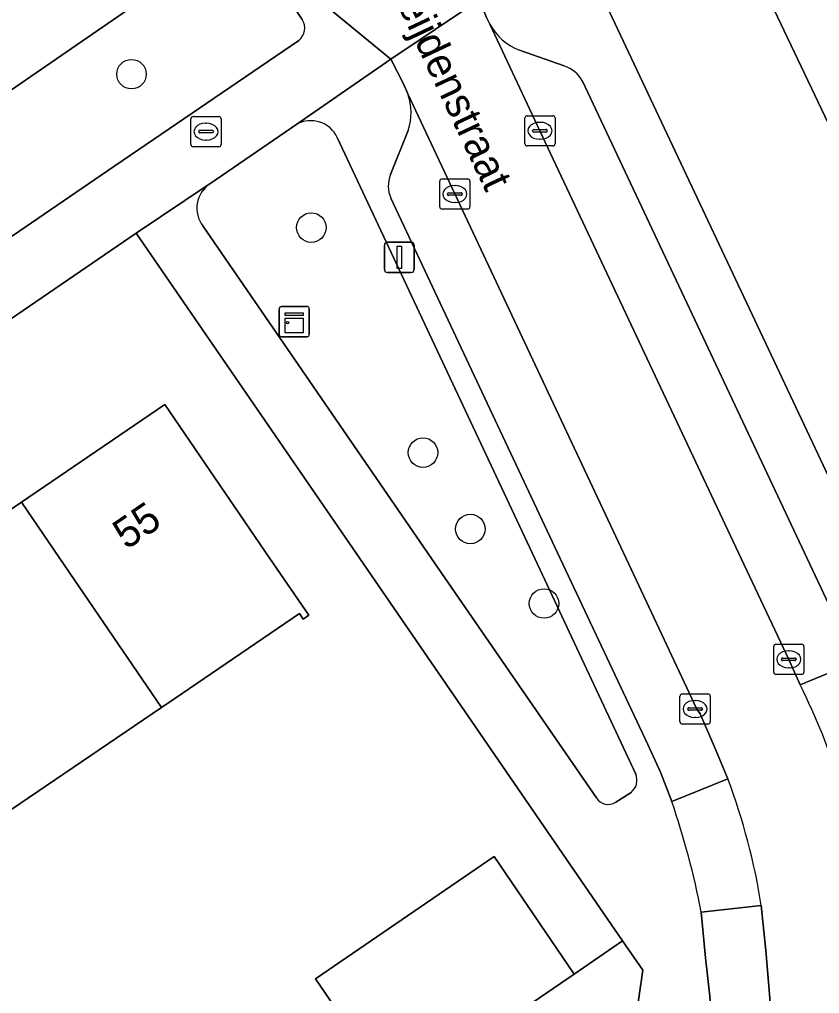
# Model space of a CAD drawing. Extents: x 158086 to 159499, y 382904 to 383981.
# Drawn here: x 158436.95 to 158463.47, y 383485.58 to 383517.86 of the extents above; entities that cross this region are included whole.
import ezdxf

# ---------------------------------------------------------------- set-up
doc = ezdxf.new("R2010")
doc.units = 0
for name, color, linetype in [('IMGEO_Berm_groen', 7, 'Continuous'), ('IMGEO_Boom', 7, 'Continuous'), ('IMGEO_Brandkraan', 7, 'Continuous'), ('IMGEO_Erf', 7, 'Continuous'), ('IMGEO_Fietspad_gesloten', 7, 'Continuous'), ('IMGEO_Groenvoorziening', 7, 'Continuous'), ('IMGEO_Kast', 7, 'Continuous'), ('IMGEO_Kolk', 7, 'Continuous'), ('IMGEO_Lichtmast', 7, 'Continuous'), ('IMGEO_Openbare_ruimte_label', 7, 'Continuous'), ('IMGEO_Pand', 7, 'Continuous'), ('IMGEO_Pand_nummerreeks', 7, 'Continuous'), ('IMGEO_Parkeervlak_open', 7, 'Continuous'), ('IMGEO_Rijbaan_lokaal_open', 7, 'Continuous'), ('IMGEO_Voetpad_open', 7, 'Continuous')]:
    doc.layers.add(name, color=color, linetype=linetype)

msp = doc.modelspace()

# ---------------------------------------------------------------- linework, layer by layer
at = {"layer": 'IMGEO_Berm_groen'}
for points in [[(158445.933, 383521.775), (158444.263, 383520.715), (158443.607, 383520.298), (158436.47, 383515.388), (158427.887, 383509.53), (158424.552, 383506.994), (158420.474, 383503.76), (158415.949, 383500), (158407.038, 383492.595), (158406.477, 383492.138)], [(158446.318, 383517.861), (158445.935, 383518.444), (158445.43, 383519.13)], [(158439.869, 383512.85), (158446.209, 383517.165)], [(158400.827, 383486.161), (158421.071, 383500), (158439.869, 383512.85)]]:
    msp.add_lwpolyline(points, dxfattribs=at)
msp.add_arc((158445.877, 383517.574), 0.527, 309.1195, 33.079, dxfattribs=at)
at = {"layer": 'IMGEO_Boom'}
for centre in [(158440.663, 383516.049), (158446.623, 383510.965), (158450.325, 383503.509), (158451.897, 383500.976), (158454.339, 383498.507)]:
    msp.add_circle(centre, 0.489, dxfattribs=at)
at = {"layer": 'IMGEO_Brandkraan'}
for p, q in [((158442.634, 383513.719), (158442.634, 383514.571)), ((158442.709, 383514.645), (158443.561, 383514.645)), ((158443.635, 383514.571), (158443.635, 383513.719)), ((158442.893, 383514.139), (158442.893, 383514.151)), ((158442.936, 383514.188), (158443.334, 383514.188)), ((158443.122, 383514.425), (158443.147, 383514.425)), ((158443.377, 383514.151), (158443.377, 383514.139)), ((158443.331, 383514.102), (158442.933, 383514.102)), ((158443.145, 383513.865), (158443.12, 383513.865)), ((158443.561, 383513.645), (158442.709, 383513.645))]:
    msp.add_line(p, q, dxfattribs=at)
for points in [[(158442.634, 383513.719), (158442.634, 383514.571)], [(158442.709, 383514.645), (158443.561, 383514.645)], [(158443.635, 383514.571), (158443.635, 383513.719)], [(158443.561, 383513.645), (158442.709, 383513.645)]]:
    msp.add_lwpolyline(points, dxfattribs=at)
for centre, radius, start, end in [((158442.711, 383514.569), 0.0765, 91.552, 178.448), ((158442.711, 383514.569), 0.0765, 91.552, 178.448), ((158443.559, 383514.569), 0.0765, 1.552, 88.448), ((158443.559, 383514.569), 0.0765, 1.552, 88.448), ((158442.933, 383514.148), 0.0403, 85.8775, 175.7526), ((158443.338, 383514.15), 0.0386, 1.7309, 96.639), ((158442.93, 383514.138), 0.0366, 178.938, 274.7102), ((158443.334, 383514.145), 0.043, 264.8664, 352.4533), ((158442.711, 383513.721), 0.0765, 181.552, 268.448), ((158442.711, 383513.721), 0.0765, 181.552, 268.448), ((158443.559, 383513.721), 0.0765, 271.552, 358.448), ((158443.559, 383513.721), 0.0765, 271.552, 358.448)]:
    msp.add_arc(centre, radius, start, end, dxfattribs=at)
for centre, major_axis, ratio, start_param, end_param in [((158443.121, 383514.145), (-0.387, 0.002), 0.722429, 4.712389, 7.853982), ((158443.146, 383514.145), (-0.39, 0.002), 0.717154, 1.570796, 4.712389)]:
    msp.add_ellipse(centre, major_axis=major_axis, ratio=ratio, start_param=start_param, end_param=end_param, dxfattribs=at)
at = {"layer": 'IMGEO_Erf'}
for points in [[(158487.673, 383514.502), (158486.641, 383516.498), (158490.955, 383518.727), (158488.472, 383523.495), (158484.459, 383521.405), (158483.509, 383523.23), (158481.67, 383526.761), (158486.043, 383529.039), (158484.279, 383532.426), (158480.524, 383537.906), (158455.321, 383520.637), (158465.054, 383500), (158466.286, 383497.387)], [(158436.278, 383473.529), (158441.318, 383477.112), (158438.876, 383480.691), (158442.789, 383483.374), (158445.214, 383479.82), (158449.202, 383482.491), (158446.757, 383486.074), (158452.689, 383490.119), (158455.342, 383486.23), (158456.942, 383487.33), (158448.233, 383500), (158440.823, 383510.78), (158425.055, 383500)], [(158434.26, 383500), (158437.013, 383501.871), (158441.769, 383505.105), (158445.251, 383500), (158446.536, 383498.116), (158446.355, 383497.993), (158446.231, 383498.175), (158442.099, 383495.361), (158441.652, 383495.057), (158436.662, 383491.666)]]:
    msp.add_lwpolyline(points, dxfattribs=at)
msp.add_lwpolyline([(158474.05, 383513.046), (158476.001, 383508.946), (158478.001, 383504.743), (158478.2, 383504.836), (158478.285, 383504.655), (158474.745, 383502.971), (158470.23, 383500.822), (158468.144, 383505.206), (158466.192, 383509.306), (158463.987, 383513.939), (158461.621, 383518.911), (158469.675, 383522.746), (158469.761, 383522.566), (158469.563, 383522.472), (158471.712, 383517.958), (158471.845, 383517.679)], close=True, dxfattribs=at)
at = {"layer": 'IMGEO_Fietspad_gesloten'}
msp.add_lwpolyline([(158406.477, 383492.138), (158407.038, 383492.595), (158415.949, 383500), (158420.474, 383503.76), (158424.552, 383506.994), (158427.887, 383509.53), (158436.47, 383515.388), (158443.607, 383520.298), (158444.263, 383520.715), (158445.933, 383521.775), (158446.621, 383522.245), (158446.476, 383522.514), (158500, 383559.162), (158541.26, 383587.412), (158544.075, 383589.339), (158618.844, 383640.502), (158640.443, 383655.157), (158646.899, 383659.567), (158648.236, 383660.378)], dxfattribs=at)
at = {"layer": 'IMGEO_Groenvoorziening'}
for points in [[(158446.147, 383514.393), (158443.265, 383512.415)], [(158457.382, 383492.855), (158454.03, 383500), (158447.485, 383513.953)], [(158443.027, 383511.019), (158450.612, 383500), (158456.073, 383492.066)], [(158456.717, 383491.923), (158457.223, 383492.25)]]:
    msp.add_lwpolyline(points, dxfattribs=at)
for centre, radius, start, end in [((158446.606, 383513.534), 0.974, 25.505, 118.0882), ((158443.802, 383511.605), 0.972, 123.5431, 217.1066), ((158456.893, 383492.66), 0.527, 308.8309, 21.7193), ((158456.467, 383492.32), 0.469, 212.7743, 302.1869)]:
    msp.add_arc(centre, radius, start, end, dxfattribs=at)
at = {"layer": 'IMGEO_Kast'}
for p, q in [((158445.632, 383508.349), (158446.473, 383508.349)), ((158446.473, 383508.349), (158445.632, 383508.349)), ((158445.557, 383507.424), (158445.557, 383508.265)), ((158445.557, 383508.265), (158445.557, 383507.424)), ((158446.557, 383508.274), (158446.557, 383507.433)), ((158446.557, 383507.433), (158446.557, 383508.274)), ((158446.482, 383507.349), (158445.641, 383507.349)), ((158445.641, 383507.349), (158446.482, 383507.349))]:
    msp.add_line(p, q, dxfattribs=at)
for points in [[(158445.752, 383508.139), (158446.352, 383508.139), (158446.352, 383508.054), (158445.752, 383508.054), (158445.752, 383508.139)], [(158445.752, 383507.964), (158446.352, 383507.964), (158446.352, 383507.475), (158445.752, 383507.475), (158445.752, 383507.964)]]:
    msp.add_lwpolyline(points, dxfattribs=at)
msp.add_circle((158445.836, 383507.813), 0.0377, dxfattribs=at)
for centre, start, end in [((158445.635, 383508.271), 92.4484, 184.2845), ((158445.635, 383508.271), 92.4484, 184.2845), ((158446.479, 383508.271), 2.4484, 94.2845), ((158446.479, 383508.271), 2.4484, 94.2845), ((158445.635, 383507.427), 182.4484, 274.2845), ((158445.635, 383507.427), 182.4484, 274.2845), ((158446.479, 383507.427), 272.4484, 4.2845), ((158446.479, 383507.427), 272.4484, 4.2845)]:
    msp.add_arc(centre, 0.0779, start, end, dxfattribs=at)
at = {"layer": 'IMGEO_Kolk'}
for p, q in [((158453.701, 383513.747), (158453.701, 383514.599)), ((158453.776, 383514.673), (158454.628, 383514.673)), ((158454.702, 383514.599), (158454.702, 383513.747)), ((158453.96, 383514.167), (158453.96, 383514.179)), ((158454.003, 383514.216), (158454.401, 383514.216)), ((158454.189, 383514.453), (158454.214, 383514.453)), ((158454.444, 383514.179), (158454.444, 383514.167)), ((158454.398, 383514.13), (158454, 383514.13)), ((158454.212, 383513.893), (158454.187, 383513.893)), ((158454.628, 383513.673), (158453.776, 383513.673)), ((158450.956, 383512.577), (158451.808, 383512.577)), ((158450.881, 383511.651), (158450.881, 383512.503)), ((158451.369, 383512.357), (158451.394, 383512.357)), ((158451.882, 383512.503), (158451.882, 383511.651)), ((158451.14, 383512.071), (158451.14, 383512.083)), ((158451.578, 383512.034), (158451.18, 383512.034)), ((158451.183, 383512.12), (158451.581, 383512.12)), ((158451.624, 383512.083), (158451.624, 383512.071)), ((158451.808, 383511.577), (158450.956, 383511.577)), ((158451.392, 383511.797), (158451.367, 383511.797)), ((158461.952, 383496.232), (158461.952, 383497.084)), ((158462.027, 383497.158), (158462.879, 383497.158)), ((158462.953, 383497.084), (158462.953, 383496.232)), ((158462.44, 383496.938), (158462.465, 383496.938)), ((158462.211, 383496.652), (158462.211, 383496.664)), ((158462.649, 383496.615), (158462.251, 383496.615)), ((158462.254, 383496.701), (158462.652, 383496.701)), ((158462.695, 383496.664), (158462.695, 383496.652)), ((158462.879, 383496.158), (158462.027, 383496.158)), ((158462.463, 383496.378), (158462.438, 383496.378)), ((158458.845, 383494.586), (158458.845, 383495.438)), ((158458.92, 383495.512), (158459.772, 383495.512)), ((158459.846, 383495.438), (158459.846, 383494.586)), ((158459.333, 383495.292), (158459.358, 383495.292)), ((158459.104, 383495.006), (158459.104, 383495.018)), ((158459.542, 383494.969), (158459.144, 383494.969)), ((158459.147, 383495.055), (158459.545, 383495.055)), ((158459.588, 383495.018), (158459.588, 383495.006)), ((158459.772, 383494.512), (158458.92, 383494.512)), ((158459.356, 383494.732), (158459.331, 383494.732))]:
    msp.add_line(p, q, dxfattribs=at)
for points in [[(158453.701, 383513.747), (158453.701, 383514.599)], [(158453.776, 383514.673), (158454.628, 383514.673)], [(158454.702, 383514.599), (158454.702, 383513.747)], [(158454.628, 383513.673), (158453.776, 383513.673)], [(158450.956, 383512.577), (158451.808, 383512.577)], [(158450.881, 383511.651), (158450.881, 383512.503)], [(158451.882, 383512.503), (158451.882, 383511.651)], [(158451.808, 383511.577), (158450.956, 383511.577)], [(158461.952, 383496.232), (158461.952, 383497.084)], [(158462.027, 383497.158), (158462.879, 383497.158)], [(158462.953, 383497.084), (158462.953, 383496.232)], [(158462.879, 383496.158), (158462.027, 383496.158)], [(158458.845, 383494.586), (158458.845, 383495.438)], [(158458.92, 383495.512), (158459.772, 383495.512)], [(158459.846, 383495.438), (158459.846, 383494.586)], [(158459.772, 383494.512), (158458.92, 383494.512)]]:
    msp.add_lwpolyline(points, dxfattribs=at)
for centre, radius, start, end in [((158453.778, 383514.597), 0.0765, 91.552, 178.448), ((158453.778, 383514.597), 0.0765, 91.552, 178.448), ((158454.626, 383514.597), 0.0765, 1.552, 88.448), ((158454.626, 383514.597), 0.0765, 1.552, 88.448), ((158454, 383514.176), 0.0403, 85.8775, 175.7526), ((158453.997, 383514.166), 0.0366, 178.938, 274.7102), ((158454.401, 383514.173), 0.043, 264.8664, 352.4533), ((158454.405, 383514.178), 0.0386, 1.7309, 96.639), ((158453.778, 383513.749), 0.0765, 181.552, 268.448), ((158453.778, 383513.749), 0.0765, 181.552, 268.448), ((158454.626, 383513.749), 0.0765, 271.552, 358.448), ((158454.626, 383513.749), 0.0765, 271.552, 358.448), ((158450.958, 383512.501), 0.0765, 91.552, 178.448), ((158450.958, 383512.501), 0.0765, 91.552, 178.448), ((158451.806, 383512.501), 0.0765, 1.552, 88.448), ((158451.806, 383512.501), 0.0765, 1.552, 88.448), ((158451.18, 383512.08), 0.0403, 85.8775, 175.7526), ((158451.177, 383512.07), 0.0366, 178.938, 274.7102), ((158451.581, 383512.077), 0.043, 264.8664, 352.4533), ((158451.585, 383512.082), 0.0386, 1.7309, 96.639), ((158450.958, 383511.653), 0.0765, 181.552, 268.448), ((158450.958, 383511.653), 0.0765, 181.552, 268.448), ((158451.806, 383511.653), 0.0765, 271.552, 358.448), ((158451.806, 383511.653), 0.0765, 271.552, 358.448), ((158462.029, 383497.082), 0.0765, 91.552, 178.448), ((158462.029, 383497.082), 0.0765, 91.552, 178.448), ((158462.877, 383497.082), 0.0765, 1.552, 88.448), ((158462.877, 383497.082), 0.0765, 1.552, 88.448), ((158462.251, 383496.661), 0.0403, 85.8775, 175.7526), ((158462.248, 383496.651), 0.0366, 178.938, 274.7102), ((158462.652, 383496.658), 0.043, 264.8664, 352.4533), ((158462.656, 383496.663), 0.0386, 1.7309, 96.639), ((158462.029, 383496.234), 0.0765, 181.552, 268.448), ((158462.029, 383496.234), 0.0765, 181.552, 268.448), ((158462.877, 383496.234), 0.0765, 271.552, 358.448), ((158462.877, 383496.234), 0.0765, 271.552, 358.448), ((158458.922, 383495.436), 0.0765, 91.552, 178.448), ((158458.922, 383495.436), 0.0765, 91.552, 178.448), ((158459.77, 383495.436), 0.0765, 1.552, 88.448), ((158459.77, 383495.436), 0.0765, 1.552, 88.448), ((158459.144, 383495.015), 0.0403, 85.8775, 175.7526), ((158459.141, 383495.005), 0.0366, 178.938, 274.7102), ((158459.545, 383495.012), 0.043, 264.8664, 352.4533), ((158459.549, 383495.017), 0.0386, 1.7309, 96.639), ((158458.922, 383494.588), 0.0765, 181.552, 268.448), ((158458.922, 383494.588), 0.0765, 181.552, 268.448), ((158459.77, 383494.588), 0.0765, 271.552, 358.448), ((158459.77, 383494.588), 0.0765, 271.552, 358.448)]:
    msp.add_arc(centre, radius, start, end, dxfattribs=at)
for centre, major_axis, ratio, start_param, end_param in [((158454.188, 383514.173), (-0.387, 0.002), 0.722429, 4.712389, 7.853982), ((158454.213, 383514.173), (-0.39, 0.002), 0.717154, 1.570796, 4.712389), ((158451.368, 383512.077), (-0.387, 0.002), 0.722429, 4.712389, 7.853982), ((158451.393, 383512.077), (-0.39, 0.002), 0.717154, 1.570796, 4.712389), ((158462.439, 383496.658), (-0.387, 0.002), 0.722429, 4.712389, 7.853982), ((158462.464, 383496.658), (-0.39, 0.002), 0.717154, 1.570796, 4.712389), ((158459.332, 383495.012), (-0.387, 0.002), 0.722429, 4.712389, 7.853982), ((158459.357, 383495.012), (-0.39, 0.002), 0.717154, 1.570796, 4.712389)]:
    msp.add_ellipse(centre, major_axis=major_axis, ratio=ratio, start_param=start_param, end_param=end_param, dxfattribs=at)
at = {"layer": 'IMGEO_Lichtmast'}
for p, q in [((158449.045, 383509.579), (158449.045, 383510.379)), ((158449.045, 383510.379), (158449.045, 383509.579)), ((158449.145, 383510.479), (158449.935, 383510.479)), ((158449.935, 383510.479), (158449.145, 383510.479)), ((158450.035, 383510.379), (158450.035, 383509.579)), ((158450.035, 383509.579), (158450.035, 383510.379)), ((158449.935, 383509.479), (158449.145, 383509.479)), ((158449.145, 383509.479), (158449.935, 383509.479))]:
    msp.add_line(p, q, dxfattribs=at)
msp.add_lwpolyline([(158449.465, 383510.354), (158449.615, 383510.354), (158449.615, 383509.604), (158449.465, 383509.604), (158449.465, 383510.354)], dxfattribs=at)
for centre, start, end in [((158449.145, 383510.379), 90, 180), ((158449.145, 383510.379), 90, 180), ((158449.935, 383510.379), 0, 90), ((158449.935, 383510.379), 360, 90), ((158449.145, 383509.579), 180, 270), ((158449.145, 383509.579), 180, 270), ((158449.935, 383509.579), 270, 0), ((158449.935, 383509.579), 270, 0)]:
    msp.add_arc(centre, 0.1, start, end, dxfattribs=at)
at = {"layer": 'IMGEO_Pand'}
for points in [[(158471.845, 383517.679), (158471.712, 383517.958), (158469.563, 383522.472), (158469.761, 383522.566), (158469.675, 383522.746), (158461.621, 383518.911), (158463.987, 383513.939)], [(158441.652, 383495.057), (158442.099, 383495.361), (158446.231, 383498.175), (158446.355, 383497.993), (158446.536, 383498.116), (158445.251, 383500), (158441.769, 383505.105), (158437.013, 383501.871), (158438.287, 383500)], [(158436.662, 383491.666), (158441.652, 383495.057), (158438.287, 383500), (158437.013, 383501.871), (158434.26, 383500), (158432.023, 383498.479)], [(158455.342, 383486.23), (158452.689, 383490.119), (158446.757, 383486.074), (158449.202, 383482.491), (158449.411, 383482.185)]]:
    msp.add_lwpolyline(points, close=True, dxfattribs=at)
at = {"layer": 'IMGEO_Parkeervlak_open'}
for points in [[(158452.538, 383517.704), (158454.197, 383514.172), (158460.873, 383500), (158462.448, 383496.657), (158462.825, 383495.814), (158464.676, 383496.572), (158463.061, 383500), (158455.616, 383515.817)], [(158455.01, 383516.323), (158453.525, 383516.848)], [(158449.26, 383511.94), (158454.877, 383500), (158457.779, 383493.831), (158458.204, 383492.92), (158458.573, 383491.949), (158460.433, 383492.696), (158460.007, 383493.708), (158459.515, 383494.852), (158459.408, 383495.012), (158457.061, 383500), (158451.379, 383512.078), (158449.826, 383515.4)], [(158449.837, 383514.186), (158449.252, 383512.722)]]:
    msp.add_lwpolyline(points, dxfattribs=at)
msp.add_lwpolyline([(158459.549, 383488.279), (158459.689, 383486.765), (158459.829, 383485.492), (158460.029, 383482.652), (158462.009, 383482.81), (158461.81, 383485.56), (158461.694, 383487.007), (158461.541, 383488.498)], close=True, dxfattribs=at)
for centre, radius, start, end in [((158454.192, 383518.614), 1.888, 208.8245, 249.307), ((158454.617, 383515.237), 1.155, 30.1607, 70.1167), ((158448.067, 383514.777), 1.866, 341.5331, 19.5051), ((158450.159, 383512.34), 0.984, 157.1778, 203.9944)]:
    msp.add_arc(centre, radius, start, end, dxfattribs=at)
at = {"layer": 'IMGEO_Rijbaan_lokaal_open'}
for points in [[(158462.825, 383495.814), (158462.448, 383496.657), (158460.873, 383500), (158454.197, 383514.172), (158452.538, 383517.704), (158452.436, 383517.922), (158452.194, 383518.527), (158449.265, 383516.542), (158449.674, 383515.726), (158449.826, 383515.4), (158451.379, 383512.078), (158457.061, 383500), (158459.408, 383495.012), (158459.515, 383494.852), (158460.007, 383493.708), (158460.433, 383492.696)], [(158461.541, 383488.498), (158461.694, 383487.007), (158461.81, 383485.56), (158462.009, 383482.81), (158460.029, 383482.652), (158460.04, 383482.502), (158460.53, 383475.747), (158460.552, 383475.251), (158460.58, 383474.927), (158460.54, 383474.674), (158460.511, 383474.365), (158465.839, 383474.653), (158465.34, 383485.226)]]:
    msp.add_lwpolyline(points, dxfattribs=at)
for centre, radius, start, end in [((158443.203, 383485.978), 21.949, 17.2224, 26.623), ((158440.074, 383485.077), 21.738, 9.0538, 20.5166)]:
    msp.add_arc(centre, radius, start, end, dxfattribs=at)
at = {"layer": 'IMGEO_Voetpad_open'}
msp.add_lwpolyline([(158452.194, 383518.527), (158455.321, 383520.637), (158452.453, 383522.878), (158453.058, 383521.983), (158447.344, 383518.118), (158449.265, 383516.542)], close=True, dxfattribs=at)
for points in [[(158466.286, 383497.387), (158465.054, 383500), (158455.321, 383520.637), (158452.194, 383518.527), (158452.436, 383517.922), (158452.538, 383517.704)], [(158446.147, 383514.393), (158449.265, 383516.542), (158447.344, 383518.118), (158446.739, 383519.013), (158445.935, 383518.444), (158446.318, 383517.861)], [(158446.209, 383517.165), (158439.869, 383512.85), (158421.071, 383500), (158400.827, 383486.161)], [(158453.525, 383516.848), (158455.01, 383516.323)], [(158449.826, 383515.4), (158449.674, 383515.726), (158449.265, 383516.542), (158446.147, 383514.393)], [(158455.616, 383515.817), (158463.061, 383500), (158464.676, 383496.572)], [(158373.527, 383465.171), (158385.377, 383473.545), (158389.627, 383476.376), (158393.231, 383478.909), (158393.66, 383479.21), (158394.072, 383478.817), (158394.824, 383479.333), (158395.661, 383479.905), (158425.055, 383500), (158440.823, 383510.78), (158443.237, 383512.402), (158443.265, 383512.415), (158446.147, 383514.393)], [(158449.252, 383512.722), (158449.837, 383514.186)], [(158447.485, 383513.953), (158454.03, 383500), (158457.382, 383492.855)], [(158443.265, 383512.415), (158443.237, 383512.402), (158440.823, 383510.78), (158448.233, 383500), (158456.942, 383487.33), (158457.609, 383486.36), (158457.368, 383484.677), (158456.813, 383480.799), (158455.379, 383468.303), (158454.608, 383462.192), (158453.875, 383456.381)], [(158458.573, 383491.949), (158458.204, 383492.92), (158457.779, 383493.831), (158454.877, 383500), (158449.26, 383511.94)], [(158450.612, 383500), (158443.027, 383511.019)], [(158456.073, 383492.066), (158450.612, 383500)], [(158464.676, 383496.572), (158462.825, 383495.814)], [(158460.433, 383492.696), (158458.573, 383491.949)], [(158457.223, 383492.25), (158456.717, 383491.923)], [(158459.549, 383488.279), (158461.541, 383488.498)], [(158458.763, 383459.416), (158459.244, 383463.242), (158459.356, 383464.135), (158459.675, 383467.348), (158459.867, 383469.285), (158458.105, 383469.55), (158458.877, 383475.485), (158460.552, 383475.251), (158460.53, 383475.747), (158460.09, 383475.709), (158459.572, 383482.469), (158460.04, 383482.502), (158460.029, 383482.652), (158459.829, 383485.492), (158459.689, 383486.765), (158459.549, 383488.279)], [(158432.277, 383467.47), (158440.004, 383472.854), (158440.69, 383472.737), (158445.033, 383475.699), (158444.77, 383476.084), (158457.368, 383484.677), (158457.609, 383486.36), (158456.942, 383487.33), (158455.342, 383486.23), (158449.411, 383482.185), (158449.202, 383482.491), (158445.214, 383479.82), (158445.376, 383479.583), (158441.457, 383476.908), (158441.318, 383477.112), (158436.278, 383473.529)]]:
    msp.add_lwpolyline(points, dxfattribs=at)
for centre, radius, start, end in [((158445.877, 383517.574), 0.527, 309.1195, 33.079), ((158454.192, 383518.614), 1.888, 208.8245, 249.307), ((158454.617, 383515.237), 1.155, 30.1607, 70.1167), ((158448.067, 383514.777), 1.866, 341.5331, 19.5051), ((158446.606, 383513.534), 0.974, 25.505, 118.0882), ((158450.159, 383512.34), 0.984, 157.1778, 203.9944), ((158443.802, 383511.605), 0.972, 123.5431, 217.1066), ((158443.203, 383485.978), 21.949, 17.2224, 26.623), ((158456.893, 383492.66), 0.527, 308.8309, 21.7193), ((158440.074, 383485.077), 21.738, 9.0538, 20.5166), ((158456.467, 383492.32), 0.469, 212.7743, 302.1869), ((158433.163, 383483.227), 26.865, 10.8396, 18.9455), ((158433.163, 383483.227), 26.865, 10.8396, 18.9455)]:
    msp.add_arc(centre, radius, start, end, dxfattribs=at)

# ---------------------------------------------------------------- texts
at = {"layer": 'IMGEO_Openbare_ruimte_label'}
msp.add_text('Philips van Leijdenstraat', height=1, rotation=295.2835, dxfattribs=at).set_placement((158446.227, 383525.217))
at = {"layer": 'IMGEO_Pand_nummerreeks'}
msp.add_text('55', height=1, rotation=34.2113, dxfattribs=at).set_placement((158440.494, 383500.271))

doc.saveas('drawing.dxf')
